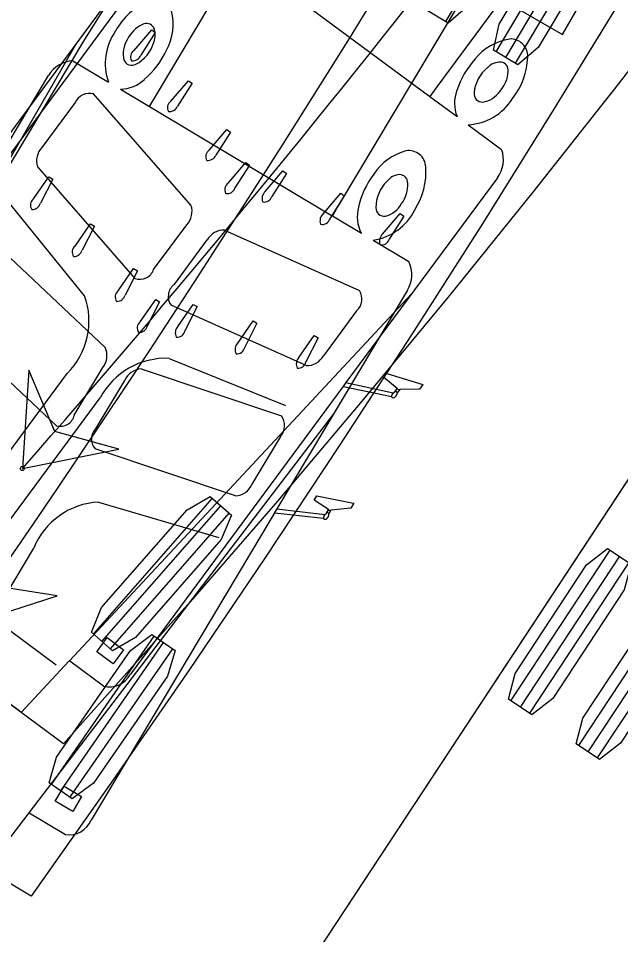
# Model space of a CAD drawing. Extents: x 973688 to 979179, y 703586 to 707602.
# Drawn here: x 973948.22 to 973960.47, y 707214.28 to 707232.89 of the extents above; entities that cross this region are included whole.
import ezdxf

# ---------------------------------------------------------------- set-up
doc = ezdxf.new("R2010")
doc.units = 0
doc.layers.add('0-NPLT', color=7, linetype='Continuous')
doc.layers.add('NO PLOT', color=7, linetype='Continuous')

msp = doc.modelspace()

# ---------------------------------------------------------------- linework, layer by layer
at = {"layer": '0-NPLT'}
for p, q in [((973953.107, 707233.878), (973956.589, 707231.303)), ((973953.107, 707233.878), (973956.589, 707231.303)), ((973950.576, 707232.239), (973950.935, 707232.657)), ((973950.576, 707232.239), (973950.935, 707232.657)), ((973951.007, 707232.604), (973950.712, 707232.139)), ((973951.007, 707232.604), (973950.712, 707232.139)), ((973950.935, 707232.657), (973951.007, 707232.604)), ((973950.935, 707232.657), (973951.007, 707232.604)), ((973949.386, 707232.353), (973947.985, 707229.921)), ((973949.386, 707232.353), (973947.985, 707229.921)), ((973951.326, 707231.205), (973951.684, 707231.623)), ((973951.326, 707231.205), (973951.684, 707231.623)), ((973951.756, 707231.57), (973951.461, 707231.105)), ((973951.756, 707231.57), (973951.461, 707231.105)), ((973951.684, 707231.623), (973951.756, 707231.57)), ((973951.684, 707231.623), (973951.756, 707231.57)), ((973951.734, 707229.093), (973949.756, 707231.357)), ((973951.734, 707229.093), (973949.756, 707231.357)), ((973949.377, 707231.177), (973948.705, 707230.267)), ((973949.377, 707231.177), (973948.705, 707230.267)), ((973952.106, 707230.212), (973952.464, 707230.631)), ((973952.106, 707230.212), (973952.464, 707230.631)), ((973952.537, 707230.577), (973952.241, 707230.112)), ((973952.537, 707230.577), (973952.241, 707230.112)), ((973952.464, 707230.631), (973952.537, 707230.577)), ((973952.464, 707230.631), (973952.537, 707230.577)), ((973948.617, 707229.871), (973950.595, 707227.607)), ((973948.617, 707229.871), (973950.595, 707227.607)), ((973952.491, 707229.544), (973952.849, 707229.963)), ((973952.491, 707229.544), (973952.849, 707229.963)), ((973952.921, 707229.909), (973952.626, 707229.444)), ((973952.921, 707229.909), (973952.626, 707229.444)), ((973952.849, 707229.963), (973952.921, 707229.909)), ((973952.849, 707229.963), (973952.921, 707229.909)), ((973953.242, 707229.372), (973953.6, 707229.791)), ((973953.242, 707229.372), (973953.6, 707229.791)), ((973953.673, 707229.737), (973953.377, 707229.272)), ((973953.673, 707229.737), (973953.377, 707229.272)), ((973953.6, 707229.791), (973953.673, 707229.737)), ((973953.6, 707229.791), (973953.673, 707229.737)), ((973954.406, 707228.896), (973954.778, 707229.336)), ((973954.406, 707228.896), (973954.778, 707229.336)), ((973954.85, 707229.282), (973954.541, 707228.796)), ((973954.85, 707229.282), (973954.541, 707228.796)), ((973954.778, 707229.336), (973954.85, 707229.282)), ((973954.778, 707229.336), (973954.85, 707229.282)), ((973949.572, 707227.254), (973947.956, 707229.24)), ((973949.572, 707227.254), (973947.956, 707229.24)), ((973955.628, 707228.503), (973955.986, 707228.922)), ((973955.628, 707228.503), (973955.986, 707228.922)), ((973955.986, 707228.922), (973956.058, 707228.868)), ((973955.986, 707228.922), (973956.058, 707228.868)), ((973950.974, 707227.787), (973951.646, 707228.697)), ((973950.974, 707227.787), (973951.646, 707228.697)), ((973956.058, 707228.868), (973955.763, 707228.403)), ((973956.058, 707228.868), (973955.763, 707228.403)), ((973952.416, 707228.588), (973955.16, 707227.361)), ((973952.416, 707228.588), (973955.16, 707227.361)), ((973951.391, 707227.479), (973952.063, 707228.388)), ((973951.391, 707227.479), (973952.063, 707228.388)), ((973956.221, 707227.299), (973949.262, 707219.84)), ((973956.221, 707227.299), (973949.262, 707219.84)), ((973954.074, 707225.837), (973951.33, 707227.064)), ((973954.074, 707225.837), (973951.33, 707227.064)), ((973955.099, 707226.945), (973954.427, 707226.036)), ((973955.099, 707226.945), (973954.427, 707226.036)), ((973951.292, 707225.983), (973953.652, 707225.025)), ((973951.292, 707225.983), (973953.652, 707225.025)), ((973946.309, 707221.744), (973949.217, 707225.677)), ((973946.309, 707221.744), (973949.217, 707225.677)), ((973954.883, 707225.49), (973954.824, 707225.409)), ((973954.883, 707225.49), (973954.824, 707225.409)), ((973955.926, 707225.371), (973955.947, 707225.353)), ((973955.926, 707225.371), (973955.947, 707225.353)), ((973955.947, 707225.353), (973955.975, 707225.353)), ((973955.947, 707225.353), (973955.975, 707225.353)), ((973946.979, 707221.248), (973949.888, 707225.181)), ((973946.979, 707221.248), (973949.888, 707225.181)), ((973949.751, 707220.383), (973952.168, 707223.141)), ((973949.751, 707220.383), (973952.168, 707223.141)), ((973944.524, 707223.064), (973948.997, 707219.756)), ((973944.524, 707223.064), (973948.997, 707219.756)), ((973949.924, 707220.232), (973952.34, 707222.99)), ((973949.924, 707220.232), (973952.34, 707222.99)), ((973950.096, 707220.081), (973952.512, 707222.839)), ((973950.096, 707220.081), (973952.512, 707222.839)), ((973960.247, 707222.088), (973958.23, 707219.026)), ((973960.247, 707222.088), (973958.23, 707219.026)), ((973960.439, 707221.962), (973958.422, 707218.9)), ((973960.439, 707221.962), (973958.422, 707218.9)), ((973960.63, 707221.836), (973958.613, 707218.774)), ((973960.63, 707221.836), (973958.613, 707218.774)), ((973961.625, 707221.181), (973959.608, 707218.119)), ((973961.625, 707221.181), (973959.608, 707218.119)), ((973961.817, 707221.055), (973959.8, 707217.993)), ((973961.817, 707221.055), (973959.8, 707217.993)), ((973962.008, 707220.929), (973959.991, 707217.866)), ((973962.008, 707220.929), (973959.991, 707217.866)), ((973949.82, 707220.024), (973950.031, 707220.311)), ((973949.82, 707220.024), (973950.031, 707220.311)), ((973950.031, 707220.311), (973950.363, 707220.065)), ((973950.031, 707220.311), (973950.363, 707220.065)), ((973950.151, 707219.779), (973949.82, 707220.024)), ((973950.151, 707219.779), (973949.82, 707220.024)), ((973950.363, 707220.065), (973950.151, 707219.779)), ((973950.363, 707220.065), (973950.151, 707219.779))]:
    msp.add_line(p, q, dxfattribs=at)
for points in [[(973974.835, 707252.19), (973973.399, 707249.915), (973971.935, 707247.651), (973970.384, 707245.313), (973968.756, 707242.919), (973967.115, 707240.57), (973965.465, 707238.266), (973963.8, 707235.998), (973962.118, 707233.762), (973960.413, 707231.55), (973958.683, 707229.36), (973956.952, 707227.22), (973955.241, 707225.152), (973953.489, 707223.084), (973951.716, 707221.037), (973949.146, 707218.152), (973942.714, 707222.908), (973951.71, 707235.067), (973953.281, 707237.057), (973955.407, 707239.823), (973955.568, 707240.095), (973973.993, 707283.317)], [(973974.835, 707252.19), (973973.399, 707249.915), (973971.935, 707247.651), (973970.384, 707245.313), (973968.756, 707242.919), (973967.115, 707240.57), (973965.465, 707238.266), (973963.8, 707235.998), (973962.118, 707233.762), (973960.413, 707231.55), (973958.683, 707229.36), (973956.952, 707227.22), (973955.241, 707225.152), (973953.489, 707223.084), (973951.716, 707221.037), (973949.146, 707218.152), (973942.714, 707222.908), (973951.71, 707235.067), (973953.281, 707237.057), (973955.407, 707239.823), (973955.568, 707240.095), (973973.993, 707283.317)], [(973932.491, 707180.821), (973962.343, 707226.134), (973963.82, 707228.324), (973965.306, 707230.478), (973967.953, 707234.203), (973973.056, 707241.95), (973974.504, 707243.785), (973976.189, 707245.858), (973977.895, 707247.914), (973979.621, 707249.954), (973981.367, 707251.978), (973983.134, 707253.984), (973984.922, 707255.974), (973986.73, 707257.947), (973988.522, 707259.864), (973990.329, 707261.76), (973992.157, 707263.641), (973994.006, 707265.508), (973995.877, 707267.36), (973997.791, 707269.218), (973999.751, 707271.083), (974001.735, 707272.934), (974003.743, 707274.769)], [(973932.491, 707180.821), (973962.343, 707226.134), (973963.82, 707228.324), (973965.306, 707230.478), (973967.953, 707234.203), (973973.056, 707241.95), (973974.504, 707243.785), (973976.189, 707245.858), (973977.895, 707247.914), (973979.621, 707249.954), (973981.367, 707251.978), (973983.134, 707253.984), (973984.922, 707255.974), (973986.73, 707257.947), (973988.522, 707259.864), (973990.329, 707261.76), (973992.157, 707263.641), (973994.006, 707265.508), (973995.877, 707267.36), (973997.791, 707269.218), (973999.751, 707271.083), (974001.735, 707272.934), (974003.743, 707274.769)], [(973952.555, 707234.286), (973953.107, 707233.878), (973953.249, 707234.07), (973959.41, 707242.401), (973961.15, 707241.114), (973962.891, 707239.826), (973956.731, 707231.495), (973956.59, 707231.303), (973957.141, 707230.895)], [(973952.555, 707234.286), (973953.107, 707233.878), (973953.249, 707234.07), (973959.41, 707242.401), (973961.15, 707241.114), (973962.891, 707239.826), (973956.731, 707231.495), (973956.59, 707231.303), (973957.141, 707230.895)], [(973947.547, 707231.477), (973947.597, 707231.547), (973947.597, 707231.55), (973947.484, 707231.93), (973947.483, 707231.933), (973947.554, 707232.029), (973947.555, 707232.028), (973947.981, 707231.393), (973947.92, 707231.311), (973947.63, 707231.505), (973947.629, 707231.505), (973947.582, 707231.44), (973947.581, 707231.439), (973947.581, 707231.439), (973947.569, 707231.402), (973947.569, 707231.402), (973948.049, 707230.544), (973951.126, 707234.706)], [(973947.547, 707231.477), (973947.597, 707231.547), (973947.597, 707231.55), (973947.484, 707231.93), (973947.483, 707231.933), (973947.554, 707232.029), (973947.555, 707232.028), (973947.981, 707231.393), (973947.92, 707231.311), (973947.63, 707231.505), (973947.629, 707231.505), (973947.582, 707231.44), (973947.581, 707231.439), (973947.581, 707231.439), (973947.569, 707231.402), (973947.569, 707231.402), (973948.049, 707230.544), (973951.126, 707234.706)], [(973957.368, 707230.728), (973958.047, 707230.225)], [(973957.368, 707230.728), (973958.047, 707230.225)], [(973957.961, 707229.652), (973954.883, 707225.49), (973955.844, 707225.283), (973955.845, 707225.283), (973955.876, 707225.305), (973955.877, 707225.306), (973955.877, 707225.306), (973955.925, 707225.37), (973955.925, 707225.371), (973955.654, 707225.591), (973955.715, 707225.674), (973956.447, 707225.453), (973956.448, 707225.452), (973956.377, 707225.356), (973956.374, 707225.356), (973955.977, 707225.353), (973955.975, 707225.352), (973955.923, 707225.283)], [(973957.961, 707229.652), (973954.883, 707225.49), (973955.844, 707225.283), (973955.845, 707225.283), (973955.876, 707225.305), (973955.877, 707225.306), (973955.877, 707225.306), (973955.925, 707225.37), (973955.925, 707225.371), (973955.654, 707225.591), (973955.715, 707225.674), (973956.447, 707225.453), (973956.448, 707225.452), (973956.377, 707225.356), (973956.374, 707225.356), (973955.977, 707225.353), (973955.975, 707225.352), (973955.923, 707225.283)], [(973948.308, 707223.746), (973950.27, 707224.135), (973948.968, 707224.498), (973948.44, 707225.742), (973948.308, 707223.746)], [(973948.308, 707223.746), (973950.27, 707224.135), (973948.968, 707224.498), (973948.44, 707225.742), (973948.308, 707223.746)], [(973955.808, 707225.202), (973954.833, 707225.407), (973954.819, 707225.403), (973950.505, 707219.568)], [(973955.808, 707225.202), (973954.833, 707225.407), (973954.819, 707225.403), (973950.505, 707219.568)], [(973939.608, 707176.215), (973939.626, 707176.203), (973939.665, 707176.262), (973942.783, 707180.994), (973968.743, 707220.404), (973965.193, 707222.742), (973961.644, 707225.08), (973935.685, 707185.67), (973932.568, 707180.937), (973932.529, 707180.878), (973932.547, 707180.866)], [(973939.608, 707176.215), (973939.626, 707176.203), (973939.665, 707176.262), (973942.783, 707180.994), (973968.743, 707220.404), (973965.193, 707222.742), (973961.644, 707225.08), (973935.685, 707185.67), (973932.568, 707180.937), (973932.529, 707180.878), (973932.547, 707180.866)], [(973949.958, 707219.325), (973949.269, 707219.835), (973949.261, 707219.839), (973948.283, 707218.79), (973948.232, 707218.828), (973945.93, 707220.53), (973943.628, 707222.232), (973943.577, 707222.27), (973944.293, 707223.512), (973944.287, 707223.519), (973943.598, 707224.029)], [(973949.958, 707219.325), (973949.269, 707219.835), (973949.261, 707219.839), (973948.283, 707218.79), (973948.232, 707218.828), (973945.93, 707220.53), (973943.628, 707222.232), (973943.577, 707222.27), (973944.293, 707223.512), (973944.287, 707223.519), (973943.598, 707224.029)]]:
    msp.add_lwpolyline(points, dxfattribs=at)
for points in [[(973948.308, 707223.746), (973950.27, 707224.135), (973948.968, 707224.498), (973948.44, 707225.742)], [(973948.308, 707223.746), (973950.27, 707224.135), (973948.968, 707224.498), (973948.44, 707225.742)], [(973950.139, 707220.043), (973949.709, 707220.42), (973949.917, 707220.92), (973951.657, 707222.906), (973952.125, 707223.178), (973952.555, 707222.801), (973952.347, 707222.302), (973950.607, 707220.316)], [(973950.139, 707220.043), (973949.709, 707220.42), (973949.917, 707220.92), (973951.657, 707222.906), (973952.125, 707223.178), (973952.555, 707222.801), (973952.347, 707222.302), (973950.607, 707220.316)], [(973960.2, 707222.12), (973960.678, 707221.805), (973960.539, 707221.281), (973959.087, 707219.077), (973958.661, 707218.743), (973958.183, 707219.057), (973958.321, 707219.581), (973959.774, 707221.786)], [(973960.2, 707222.12), (973960.678, 707221.805), (973960.539, 707221.281), (973959.087, 707219.077), (973958.661, 707218.743), (973958.183, 707219.057), (973958.321, 707219.581), (973959.774, 707221.786)], [(973961.578, 707221.212), (973962.056, 707220.897), (973961.917, 707220.374), (973960.465, 707218.169), (973960.039, 707217.835), (973959.561, 707218.15), (973959.699, 707218.673), (973961.152, 707220.878)], [(973961.578, 707221.212), (973962.056, 707220.897), (973961.917, 707220.374), (973960.465, 707218.169), (973960.039, 707217.835), (973959.561, 707218.15), (973959.699, 707218.673), (973961.152, 707220.878)]]:
    msp.add_lwpolyline(points, close=True, dxfattribs=at)
msp.add_circle((973948.308, 707223.746), 0.0417, dxfattribs=at)
msp.add_circle((973948.308, 707223.746), 0.0417, dxfattribs=at)
for centre, radius, start, end in [((973771.826, 707378.695), 234.852, 318.71735, 332.40041), ((973771.826, 707378.695), 234.852, 318.71735, 332.40041), ((973958.39, 707231.348), 1.136, 99.2829, 140.8036), ((973958.39, 707231.348), 1.136, 99.2829, 140.8036), ((973958.231, 707232.124), 0.346, 356.9116, 93.9247), ((973958.231, 707232.124), 0.346, 356.9116, 93.9247), ((973950.661, 707232.107), 0.157, 122.8633, 209.9729), ((973950.661, 707232.107), 0.157, 122.8633, 209.9729), ((973950.543, 707232.212), 0.184, 264.6737, 336.5657), ((973950.543, 707232.212), 0.184, 264.6737, 336.5657), ((973958.783, 707230.893), 1.73, 137.3456, 162.1441), ((973958.783, 707230.893), 1.73, 137.3456, 162.1441), ((973957.161, 707232.142), 1.416, 321.4471, 358.5149), ((973957.161, 707232.142), 1.416, 321.4471, 358.5149), ((973958.216, 707231.316), 0.732, 128.6927, 174.9272), ((973958.216, 707231.316), 0.732, 128.6927, 174.9272), ((973958.022, 707231.639), 0.362, 87.8155, 136.8565), ((973958.022, 707231.639), 0.362, 87.8155, 136.8565), ((973958.009, 707231.831), 0.172, 353.8205, 80.9711), ((973958.009, 707231.831), 0.172, 353.8205, 80.9711), ((973957.517, 707231.852), 0.664, 318.4227, 356.6445), ((973957.517, 707231.852), 0.664, 318.4227, 356.6445), ((973949.677, 707231.034), 0.332, 76.1755, 154.5975), ((973949.677, 707231.034), 0.332, 76.1755, 154.5975), ((973957.818, 707231.166), 0.729, 159.3274, 201.8414), ((973957.818, 707231.166), 0.729, 159.3274, 201.8414), ((973957.654, 707231.357), 0.169, 171.9532, 272.072), ((973957.654, 707231.357), 0.169, 171.9532, 272.072), ((973957.583, 707231.705), 0.522, 278.5243, 325.6884), ((973957.583, 707231.705), 0.522, 278.5243, 325.6884), ((973951.411, 707231.073), 0.157, 122.8633, 209.9729), ((973951.411, 707231.073), 0.157, 122.8633, 209.9729), ((973957.305, 707231.862), 1.136, 273.1489, 327.9401), ((973957.305, 707231.862), 1.136, 273.1489, 327.9401), ((973951.292, 707231.178), 0.184, 264.6737, 336.5657), ((973951.292, 707231.178), 0.184, 264.6737, 336.5657), ((973948.983, 707229.999), 0.387, 135.9541, 199.1861), ((973948.983, 707229.999), 0.387, 135.9541, 199.1861), ((973952.191, 707230.08), 0.157, 122.8633, 209.9729), ((973952.191, 707230.08), 0.157, 122.8633, 209.9729), ((973957.463, 707230.02), 0.619, 323.5169, 19.3586), ((973957.463, 707230.02), 0.619, 323.5169, 19.3586), ((973952.072, 707230.185), 0.184, 264.6737, 336.5657), ((973952.072, 707230.185), 0.184, 264.6737, 336.5657), ((973952.576, 707229.412), 0.157, 122.8633, 209.9729), ((973952.576, 707229.412), 0.157, 122.8633, 209.9729), ((973952.475, 707229.487), 0.157, 257.0649, 344.1746), ((973952.475, 707229.487), 0.157, 257.0649, 344.1746), ((973953.362, 707229.232), 0.184, 130.4721, 202.3641), ((973953.362, 707229.232), 0.184, 130.4721, 202.3641), ((973953.226, 707229.315), 0.157, 257.0649, 344.1746), ((973953.226, 707229.315), 0.157, 257.0649, 344.1746), ((973951.368, 707228.965), 0.387, 315.9566, 19.1836), ((973951.368, 707228.965), 0.387, 315.9566, 19.1836), ((973954.539, 707228.777), 0.184, 130.4721, 202.3641), ((973954.539, 707228.777), 0.184, 130.4721, 202.3641), ((973954.404, 707228.86), 0.157, 257.0649, 344.1746), ((973954.404, 707228.86), 0.157, 257.0649, 344.1746), ((973952.402, 707228.201), 0.387, 87.8542, 151.0813), ((973952.402, 707228.201), 0.387, 87.8542, 151.0813), ((973955.747, 707228.363), 0.184, 130.4721, 202.3641), ((973955.747, 707228.363), 0.184, 130.4721, 202.3641), ((973955.612, 707228.446), 0.157, 257.0649, 344.1746), ((973955.612, 707228.446), 0.157, 257.0649, 344.1746), ((973950.695, 707227.886), 0.296, 250.2377, 340.5353), ((973950.695, 707227.886), 0.296, 250.2377, 340.5353), ((973951.567, 707227.241), 0.296, 126.5025, 216.8002), ((973951.567, 707227.241), 0.296, 126.5025, 216.8002), ((973948.143, 707226.747), 1.517, 315.099, 19.5264), ((973948.143, 707226.747), 1.517, 315.099, 19.5264), ((973954.875, 707227.19), 0.332, 312.4403, 30.8623), ((973954.875, 707227.19), 0.332, 312.4403, 30.8623), ((973951.226, 707224.467), 1.517, 87.5115, 151.9389), ((973951.226, 707224.467), 1.517, 87.5115, 151.9389), ((973954.088, 707226.223), 0.387, 267.8518, 331.0837), ((973954.088, 707226.223), 0.387, 267.8518, 331.0837), ((973955.848, 707225.236), 0.0522, 219.7817, 324.6363), ((973955.848, 707225.236), 0.0522, 219.7817, 324.6363), ((973955.815, 707225.282), 0.108, 314.3601, 0.5426), ((973955.815, 707225.282), 0.108, 314.3601, 0.5426), ((973950.076, 707219.797), 0.486, 255.9819, 331.933), ((973950.076, 707219.797), 0.486, 255.9819, 331.933)]:
    msp.add_arc(centre, radius, start, end, dxfattribs=at)
for major_axis, start_param, end_param in [((0.0465, 0.0629), 1.301202, 2.571945), ((0.0465, 0.0629), 1.301202, 2.571945), ((-0.0465, -0.0629), 2.615166, 3.884468), ((-0.0465, -0.0629), 2.615166, 3.884468)]:
    msp.add_ellipse((973955.865, 707225.242), major_axis=major_axis, ratio=0.544872, start_param=start_param, end_param=end_param, dxfattribs=at)
at = {"layer": 'NO PLOT'}
for p, q in [((973956.91, 707232.822), (973958.791, 707235.97)), ((973957.933, 707232.211), (973959.814, 707235.358)), ((973958.13, 707232.093), (973960.01, 707235.241)), ((973958.327, 707231.976), (973960.207, 707235.123)), ((973950.889, 707231.099), (973954.606, 707228.879)), ((973948.531, 707229.22), (973948.846, 707229.672)), ((973948.923, 707229.625), (973948.675, 707229.134)), ((973948.846, 707229.672), (973948.923, 707229.625)), ((973949.378, 707228.264), (973949.694, 707228.716)), ((973949.694, 707228.716), (973949.771, 707228.67)), ((973949.771, 707228.67), (973949.523, 707228.178)), ((973949.991, 707226.202), (973947.801, 707228.262)), ((973950.252, 707227.353), (973950.567, 707227.805)), ((973950.567, 707227.805), (973950.645, 707227.759)), ((973950.645, 707227.759), (973950.396, 707227.267)), ((973950.7, 707226.726), (973951.016, 707227.178)), ((973951.093, 707227.132), (973950.845, 707226.64)), ((973951.016, 707227.178), (973951.093, 707227.132)), ((973951.465, 707226.628), (973951.78, 707227.08)), ((973951.857, 707227.034), (973951.609, 707226.542)), ((973951.78, 707227.08), (973951.857, 707227.034)), ((973946.813, 707226.672), (973949.003, 707224.613)), ((973952.669, 707226.269), (973952.997, 707226.743)), ((973953.074, 707226.697), (973952.814, 707226.183)), ((973952.997, 707226.743), (973953.074, 707226.697)), ((973953.924, 707225.998), (973954.24, 707226.45)), ((973954.317, 707226.403), (973954.069, 707225.911)), ((973954.24, 707226.45), (973954.317, 707226.403)), ((973949.363, 707224.829), (973949.943, 707225.8)), ((973950.72, 707225.767), (973953.571, 707224.815)), ((973949.808, 707224.563), (973950.388, 707225.534)), ((973954.632, 707224.857), (973948.439, 707216.752)), ((973953.551, 707224.395), (973952.971, 707223.425)), ((973952.639, 707223.191), (973949.788, 707224.144)), ((973949.856, 707223.064), (973952.299, 707222.342)), ((973953.479, 707222.926), (973953.427, 707222.84)), ((973954.528, 707222.91), (973954.551, 707222.894)), ((973954.551, 707222.894), (973954.579, 707222.897)), ((973946.029, 707217.929), (973948.538, 707222.129)), ((973948.898, 707217.327), (973950.985, 707220.341)), ((973949.086, 707217.196), (973951.174, 707220.211)), ((973949.275, 707217.066), (973951.362, 707220.08)), ((973948.975, 707216.99), (973949.158, 707217.296)), ((973949.158, 707217.296), (973949.512, 707217.084)), ((973949.33, 707216.779), (973948.975, 707216.99)), ((973949.512, 707217.084), (973949.33, 707216.779))]:
    msp.add_line(p, q, dxfattribs=at)
for points in [[(973978.433, 707282.63), (973978.414, 707282.64), (973978.379, 707282.579), (973975.542, 707277.673), (973951.926, 707236.816), (973955.605, 707234.689), (973959.285, 707232.562), (973982.901, 707273.419), (973985.736, 707278.326), (973985.772, 707278.387), (973985.753, 707278.398)], [(973950.299, 707231.452), (973950.888, 707231.1), (973951.011, 707231.304), (973956.325, 707240.199), (973958.184, 707239.089), (973960.043, 707237.979), (973954.728, 707229.083), (973954.607, 707228.878), (973955.196, 707228.527)], [(973960.503, 707233.325), (973959.094, 707231.022), (973957.662, 707228.73), (973956.215, 707226.461), (973954.748, 707224.205), (973953.234, 707221.925), (973951.702, 707219.663), (973950.152, 707217.42), (973948.489, 707215.06), (973941.621, 707219.163), (973949.546, 707232.404), (973952.034, 707236.381)], [(973949.332, 707232.029), (973950.057, 707231.596)], [(973945.59, 707228.165), (973945.634, 707228.239), (973945.634, 707228.242), (973945.483, 707228.609), (973945.482, 707228.612), (973945.543, 707228.714), (973945.545, 707228.714), (973946.031, 707228.124), (973945.978, 707228.036), (973945.671, 707228.201), (973945.67, 707228.2), (973945.629, 707228.132), (973945.629, 707228.131), (973945.629, 707228.13), (973945.62, 707228.093), (973945.62, 707228.092), (973946.182, 707227.285), (973948.836, 707231.729)], [(973955.438, 707228.382), (973956.163, 707227.948)], [(973956.133, 707227.369), (973953.479, 707222.926), (973954.455, 707222.814), (973954.456, 707222.814), (973954.485, 707222.839), (973954.485, 707222.84), (973954.486, 707222.841), (973954.527, 707222.909), (973954.527, 707222.91), (973954.236, 707223.102), (973954.289, 707223.191), (973955.038, 707223.042), (973955.04, 707223.041), (973954.979, 707222.939), (973954.976, 707222.939), (973954.581, 707222.897), (973954.578, 707222.896), (973954.533, 707222.822)], [(973954.427, 707222.73), (973953.437, 707222.839), (973953.423, 707222.833), (973949.702, 707216.603)], [(973947.106, 707220.546), (973949.011, 707221.156), (973947.676, 707221.368), (973947.01, 707222.543), (973947.106, 707220.546)], [(973949.182, 707216.308), (973948.446, 707216.748), (973948.438, 707216.751), (973947.567, 707215.611), (973947.513, 707215.643), (973945.055, 707217.112), (973942.597, 707218.58), (973942.543, 707218.613), (973943.133, 707219.919), (973943.127, 707219.926), (973942.391, 707220.365)]]:
    msp.add_lwpolyline(points, dxfattribs=at)
for points in [[(973956.959, 707232.793), (973956.468, 707233.086), (973956.583, 707233.615), (973957.937, 707235.881), (973958.348, 707236.234), (973958.839, 707235.94), (973958.724, 707235.411), (973957.37, 707233.145)], [(973958.376, 707231.946), (973957.884, 707232.24), (973958, 707232.769), (973959.354, 707235.035), (973959.765, 707235.388), (973960.256, 707235.094), (973960.141, 707234.565), (973958.787, 707232.299)], [(973947.106, 707220.546), (973949.011, 707221.156), (973947.676, 707221.368), (973947.01, 707222.543)], [(973949.321, 707217.034), (973948.851, 707217.359), (973949.002, 707217.879), (973950.505, 707220.05), (973950.939, 707220.374), (973951.409, 707220.048), (973951.258, 707219.528), (973949.755, 707217.357)]]:
    msp.add_lwpolyline(points, close=True, dxfattribs=at)
for centre, radius, start, end in [((973709.103, 707385.623), 289.648, 325.2551, 335.89167), ((973951.442, 707231.95), 1.416, 114.1502, 151.2181), ((973950.235, 707232.779), 1.136, 331.8615, 13.3823), ((973951.128, 707231.976), 1.136, 144.725, 199.5163), ((973951.037, 707232.167), 0.664, 116.0207, 154.2424), ((973950.829, 707232.613), 0.172, 31.694, 118.8446), ((973950.646, 707232.552), 0.362, 335.8087, 24.8497), ((973950.877, 707232.171), 0.522, 146.9767, 194.1409), ((973950.273, 707232.605), 0.732, 297.738, 343.9724), ((973949.665, 707232.966), 1.73, 310.5211, 335.3196), ((973950.528, 707232.103), 0.169, 200.5932, 300.7119), ((973949.368, 707231.411), 0.619, 93.3065, 149.1482), ((973950.289, 707232.18), 0.729, 270.8237, 313.3377), ((973956.395, 707229.099), 1.136, 104.9102, 146.4309), ((973956.16, 707229.856), 0.346, 2.5389, 99.552), ((973955.093, 707229.769), 1.416, 327.0744, 4.1422), ((973956.829, 707228.685), 1.73, 142.9729, 167.7714), ((973956, 707229.354), 0.362, 93.4428, 142.4838), ((973955.968, 707229.543), 0.172, 359.4478, 86.5984), ((973956.224, 707229.051), 0.732, 134.32, 180.5545), ((973955.476, 707229.515), 0.664, 324.0501, 2.2718), ((973948.628, 707229.097), 0.157, 128.4906, 215.6002), ((973948.5, 707229.19), 0.184, 270.301, 342.193), ((973955.556, 707229.376), 0.522, 284.1516, 331.3157), ((973955.842, 707228.863), 0.729, 164.9547, 207.4687), ((973955.264, 707229.505), 1.136, 278.7762, 333.5675), ((973955.661, 707229.036), 0.169, 177.5806, 277.6993), ((973949.476, 707228.142), 0.157, 128.4906, 215.6002), ((973949.347, 707228.234), 0.184, 270.301, 342.193), ((973955.602, 707227.687), 0.619, 329.1442, 24.9859), ((973950.35, 707227.23), 0.157, 128.4906, 215.6002), ((973950.221, 707227.323), 0.184, 270.301, 342.193), ((973950.798, 707226.603), 0.157, 128.4906, 215.6002), ((973950.69, 707226.667), 0.157, 262.6922, 349.8019), ((973951.598, 707226.501), 0.184, 136.0994, 207.9914), ((973951.455, 707226.57), 0.157, 262.6922, 349.8019), ((973952.814, 707226.163), 0.184, 136.0994, 207.9914), ((973949.64, 707226.04), 0.387, 321.5839, 24.8109), ((973952.671, 707226.233), 0.157, 262.6922, 349.8019), ((973954.057, 707225.87), 0.184, 136.0994, 207.9914), ((973953.914, 707225.939), 0.157, 262.6922, 349.8019), ((973950.743, 707225.381), 0.387, 93.4815, 156.7086), ((973949.076, 707224.9), 0.296, 255.865, 346.1627), ((973953.304, 707224.617), 0.332, 318.0676, 36.4896), ((973950.007, 707224.344), 0.296, 132.1298, 222.4275), ((973952.616, 707223.578), 0.387, 273.4791, 336.711), ((973949.939, 707221.55), 1.517, 93.1388, 157.5662), ((973954.464, 707222.767), 0.0522, 225.409, 330.2636), ((973954.426, 707222.811), 0.108, 319.9874, 6.1699), ((973949.253, 707216.789), 0.486, 261.6092, 337.5603)]:
    msp.add_arc(centre, radius, start, end, dxfattribs=at)
for major_axis, start_param, end_param in [((0.0401, 0.0672), 1.301202, 2.571945), ((-0.0401, -0.0672), 2.615166, 3.884468)]:
    msp.add_ellipse((973954.48, 707222.775), major_axis=major_axis, ratio=0.544872, start_param=start_param, end_param=end_param, dxfattribs=at)

doc.saveas('drawing.dxf')
